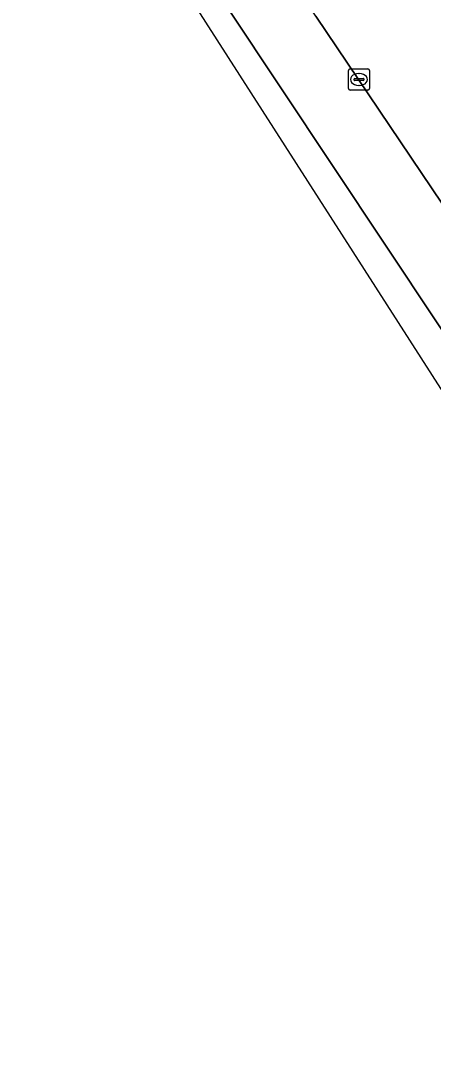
# Model space of a CAD drawing. Extents: x 160077 to 160948, y 386481 to 387498.
# Drawn here: x 160240.83 to 160260.42, y 387000.83 to 387050.3 of the extents above; entities that cross this region are included whole.
import ezdxf

# ---------------------------------------------------------------- set-up
doc = ezdxf.new("R2010")
doc.units = 0
for name, color, linetype in [('IMGEO_Kolk', 7, 'Continuous'), ('IMGEO_OVBaan_gesloten', 7, 'Continuous'), ('IMGEO_Rijbaan_lokaal_open', 7, 'Continuous'), ('IMGEO_Rijbaan_regionaal_gesloten', 7, 'Continuous')]:
    doc.layers.add(name, color=color, linetype=linetype)

msp = doc.modelspace()

# ---------------------------------------------------------------- linework, layer by layer
at = {"layer": 'IMGEO_Kolk'}
for p, q in [((160256.394, 387047.089), (160256.394, 387047.941)), ((160256.469, 387048.015), (160257.321, 387048.015)), ((160256.882, 387047.795), (160256.907, 387047.795)), ((160257.395, 387047.941), (160257.395, 387047.089)), ((160256.653, 387047.509), (160256.653, 387047.521)), ((160257.091, 387047.472), (160256.693, 387047.472)), ((160256.696, 387047.558), (160257.094, 387047.558)), ((160257.137, 387047.521), (160257.137, 387047.509)), ((160257.321, 387047.015), (160256.469, 387047.015)), ((160256.905, 387047.235), (160256.88, 387047.235))]:
    msp.add_line(p, q, dxfattribs=at)
for points in [[(160256.394, 387047.089), (160256.394, 387047.941)], [(160256.469, 387048.015), (160257.321, 387048.015)], [(160257.395, 387047.941), (160257.395, 387047.089)], [(160257.321, 387047.015), (160256.469, 387047.015)]]:
    msp.add_lwpolyline(points, dxfattribs=at)
for centre, radius, start, end in [((160256.471, 387047.939), 0.0765, 91.552, 178.448), ((160256.471, 387047.939), 0.0765, 91.552, 178.448), ((160257.319, 387047.939), 0.0765, 1.552, 88.448), ((160257.319, 387047.939), 0.0765, 1.552, 88.448), ((160256.693, 387047.518), 0.0403, 85.8775, 175.7526), ((160256.69, 387047.508), 0.0366, 178.938, 274.7102), ((160257.094, 387047.515), 0.043, 264.8664, 352.4533), ((160257.098, 387047.52), 0.0386, 1.7309, 96.639), ((160256.471, 387047.091), 0.0765, 181.552, 268.448), ((160256.471, 387047.091), 0.0765, 181.552, 268.448), ((160257.319, 387047.091), 0.0765, 271.552, 358.448), ((160257.319, 387047.091), 0.0765, 271.552, 358.448)]:
    msp.add_arc(centre, radius, start, end, dxfattribs=at)
for centre, major_axis, ratio, start_param, end_param in [((160256.881, 387047.515), (-0.387, 0.002), 0.722429, 4.712389, 7.853982), ((160256.906, 387047.515), (-0.39, 0.002), 0.717154, 1.570796, 4.712389)]:
    msp.add_ellipse(centre, major_axis=major_axis, ratio=ratio, start_param=start_param, end_param=end_param, dxfattribs=at)
at = {"layer": 'IMGEO_OVBaan_gesloten'}
for points in [[(160118.75, 387255.247), (160163.481, 387184.835), (160192.901, 387138.525), (160266.84, 387023.396), (160283.596, 386998.712), (160314.258, 386953.544)], [(160291.177, 386990.405), (160285.674, 386998.649), (160260.647, 387035.915), (160250.657, 387050.904)]]:
    msp.add_lwpolyline(points, dxfattribs=at)
at = {"layer": 'IMGEO_Rijbaan_lokaal_open'}
msp.add_lwpolyline([(160254.851, 387050.522), (160263.871, 387037.139), (160288.226, 387000.827)], dxfattribs=at)
at = {"layer": 'IMGEO_Rijbaan_regionaal_gesloten'}
for points in [[(160294.047, 386992.128), (160288.226, 387000.827), (160263.871, 387037.139), (160254.851, 387050.522), (160254.817, 387050.572), (160254.143, 387051.583), (160251.822, 387055.11), (160244.754, 387066.304), (160234.407, 387082.756), (160224.918, 387097.824), (160215.991, 387112.053), (160215.055, 387113.519), (160206.665, 387126.914), (160204.971, 387129.647), (160194.633, 387146.088), (160184.266, 387162.563), (160173.425, 387179.881), (160169.034, 387186.827)], [(160250.657, 387050.904), (160260.647, 387035.915), (160285.674, 386998.649), (160291.177, 386990.405)]]:
    msp.add_lwpolyline(points, dxfattribs=at)

doc.saveas('drawing.dxf')
